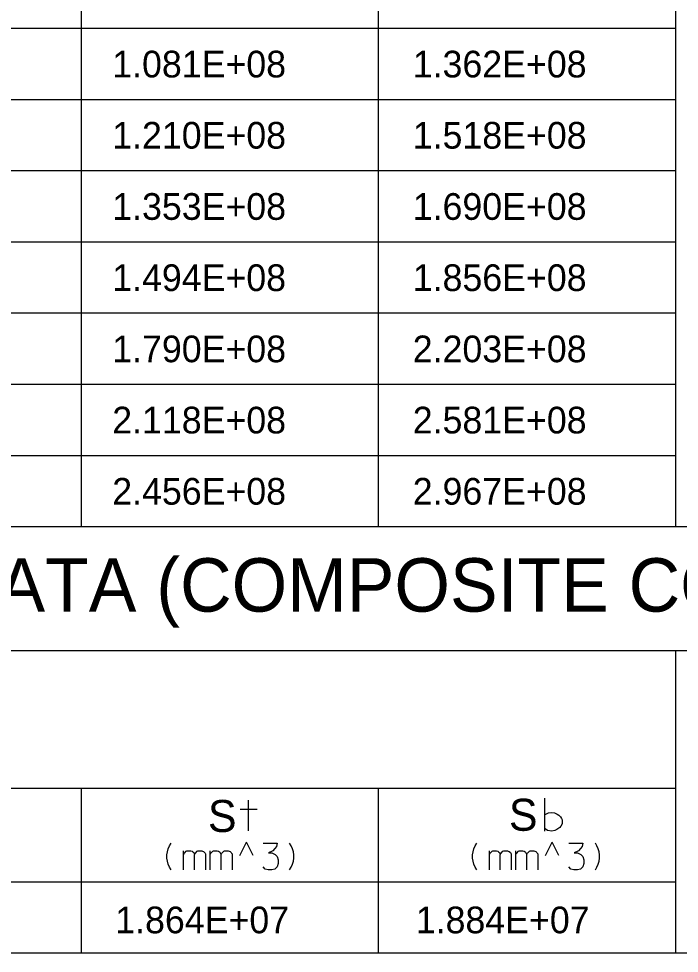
# Model space of a CAD drawing. Extents: x 635698 to 639877, y 296617 to 300175.
# Drawn here: x 636744.7 to 636818.9, y 299839.7 to 299944.7 of the extents above; entities that cross this region are included whole.
import ezdxf

# ---------------------------------------------------------------- set-up
doc = ezdxf.new("R2010")
doc.units = 0
doc.layers.add('2', color=7, linetype='Continuous')

msp = doc.modelspace()

# ---------------------------------------------------------------- linework, layer by layer
at = {"layer": '2'}
for p, q in [((636818.44, 300025.57), (636818.44, 299887.57)), ((636751.69, 300010.07), (636751.69, 299887.57)), ((636785.06, 300010.07), (636785.06, 299887.57)), ((636818.44, 299943.57), (636635.94, 299943.57)), ((636818.44, 299935.57), (636635.94, 299935.57)), ((636818.44, 299927.57), (636635.94, 299927.57)), ((636818.44, 299919.57), (636635.94, 299919.57)), ((636818.44, 299911.57), (636635.94, 299911.57)), ((636818.44, 299903.57), (636635.94, 299903.57)), ((636818.44, 299895.57), (636635.94, 299895.57)), ((637001.69, 299887.57), (636635.94, 299887.57)), ((637001.69, 299873.66), (636618.31, 299873.66)), ((636818.44, 299873.66), (636818.44, 299839.66)), ((636818.44, 299858.16), (636635.94, 299858.16)), ((636751.69, 299858.16), (636751.69, 299839.66)), ((636785.06, 299858.16), (636785.06, 299839.66)), ((636769.53, 299850.65), (636770.28, 299852.15)), ((636771.03, 299850.65), (636770.28, 299852.15)), ((636803.86, 299850.65), (636804.61, 299852.15)), ((636805.36, 299850.65), (636804.61, 299852.15)), ((636818.44, 299847.66), (636635.94, 299847.66)), ((637001.69, 299839.66), (636618.31, 299839.66))]:
    msp.add_line(p, q, dxfattribs=at)
for points in [[(636770.51, 299853.41), (636770.51, 299856.86)], [(636803.78, 299853.4), (636803.78, 299857.1)], [(636771.47, 299855.82), (636769.57, 299855.82)], [(636803.81, 299855.24), (636804.18, 299855.44), (636804.55, 299855.49), (636804.87, 299855.44), (636805.17, 299855.31), (636805.35, 299855.19), (636805.53, 299854.98), (636805.63, 299854.8), (636805.72, 299854.64), (636805.72, 299854.2), (636805.58, 299853.95), (636805.46, 299853.81), (636805.12, 299853.56), (636804.89, 299853.45), (636804.55, 299853.4), (636804.09, 299853.45), (636803.81, 299853.63)], [(636761.8, 299849.04), (636761.61, 299849.34), (636761.47, 299849.67), (636761.38, 299850), (636761.33, 299850.36), (636761.33, 299850.71), (636761.38, 299851.07), (636761.47, 299851.4), (636761.61, 299851.73), (636761.8, 299852.04)], [(636772.14, 299852.04), (636773.72, 299852.04), (636773.62, 299851.68), (636773.46, 299851.42), (636773.22, 299851.19), (636772.75, 299850.95), (636773.1, 299850.95), (636773.48, 299850.78), (636773.72, 299850.55), (636773.84, 299850.17), (636773.84, 299849.77), (636773.72, 299849.37), (636773.46, 299849.13), (636773.1, 299849.04), (636772.7, 299849.04), (636772.35, 299849.13), (636772.14, 299849.39)], [(636775.11, 299849.04), (636775.3, 299849.34), (636775.44, 299849.67), (636775.54, 299850), (636775.58, 299850.36), (636775.58, 299850.71), (636775.54, 299851.07), (636775.44, 299851.4), (636775.3, 299851.73), (636775.11, 299852.04)], [(636796.14, 299849.04), (636795.95, 299849.34), (636795.81, 299849.67), (636795.71, 299850), (636795.66, 299850.36), (636795.66, 299850.71), (636795.71, 299851.07), (636795.81, 299851.4), (636795.95, 299851.73), (636796.14, 299852.04)], [(636806.47, 299852.04), (636808.05, 299852.04), (636807.96, 299851.68), (636807.79, 299851.42), (636807.56, 299851.19), (636807.08, 299850.95), (636807.44, 299850.95), (636807.82, 299850.78), (636808.05, 299850.55), (636808.17, 299850.17), (636808.17, 299849.77), (636808.05, 299849.37), (636807.79, 299849.13), (636807.44, 299849.04), (636807.04, 299849.04), (636806.68, 299849.13), (636806.47, 299849.39)], [(636809.45, 299849.04), (636809.63, 299849.34), (636809.78, 299849.67), (636809.87, 299850), (636809.92, 299850.36), (636809.92, 299850.71), (636809.87, 299851.07), (636809.78, 299851.4), (636809.63, 299851.73), (636809.45, 299852.04)], [(636763.21, 299850.78), (636763.25, 299850.83), (636763.3, 299850.93), (636763.51, 299851.14), (636763.58, 299851.16), (636763.68, 299851.19), (636764.01, 299851.19), (636764.15, 299851.14), (636764.25, 299851.07), (636764.34, 299850.97), (636764.41, 299850.81), (636764.43, 299850.76), (636764.48, 299850.83), (636764.53, 299850.93), (636764.74, 299851.14), (636764.81, 299851.16), (636764.88, 299851.19), (636765.24, 299851.19), (636765.33, 299851.14), (636765.45, 299851.09), (636765.57, 299851), (636765.62, 299850.93), (636765.66, 299850.83), (636765.66, 299849.04)], [(636763.21, 299849.04), (636763.21, 299851.16)], [(636766.18, 299850.78), (636766.23, 299850.83), (636766.28, 299850.93), (636766.49, 299851.14), (636766.56, 299851.16), (636766.66, 299851.19), (636766.99, 299851.19), (636767.13, 299851.14), (636767.22, 299851.07), (636767.32, 299850.97), (636767.39, 299850.81), (636767.41, 299850.76), (636767.46, 299850.83), (636767.51, 299850.93), (636767.72, 299851.14), (636767.79, 299851.16), (636767.86, 299851.19), (636768.21, 299851.19), (636768.31, 299851.14), (636768.43, 299851.09), (636768.54, 299851), (636768.59, 299850.93), (636768.64, 299850.83), (636768.64, 299849.04)], [(636766.18, 299849.04), (636766.18, 299851.16)], [(636797.54, 299850.78), (636797.59, 299850.83), (636797.63, 299850.93), (636797.85, 299851.14), (636797.92, 299851.16), (636798.01, 299851.19), (636798.34, 299851.19), (636798.48, 299851.14), (636798.58, 299851.07), (636798.67, 299850.97), (636798.74, 299850.81), (636798.77, 299850.76), (636798.81, 299850.83), (636798.86, 299850.93), (636799.07, 299851.14), (636799.15, 299851.16), (636799.22, 299851.19), (636799.57, 299851.19), (636799.67, 299851.14), (636799.78, 299851.09), (636799.9, 299851), (636799.95, 299850.93), (636800, 299850.83), (636800, 299849.04)], [(636797.54, 299849.04), (636797.54, 299851.16)], [(636800.52, 299850.78), (636800.56, 299850.83), (636800.61, 299850.93), (636800.82, 299851.14), (636800.89, 299851.16), (636800.99, 299851.19), (636801.32, 299851.19), (636801.46, 299851.14), (636801.56, 299851.07), (636801.65, 299850.97), (636801.72, 299850.81), (636801.74, 299850.76), (636801.79, 299850.83), (636801.84, 299850.93), (636802.05, 299851.14), (636802.12, 299851.16), (636802.19, 299851.19), (636802.55, 299851.19), (636802.64, 299851.14), (636802.76, 299851.09), (636802.88, 299851), (636802.93, 299850.93), (636802.97, 299850.83), (636802.97, 299849.04)], [(636800.52, 299849.04), (636800.52, 299851.16)], [(636764.43, 299849.04), (636764.43, 299850.78)], [(636767.41, 299849.04), (636767.41, 299850.78)], [(636798.77, 299849.04), (636798.77, 299850.78)], [(636801.74, 299849.04), (636801.74, 299850.78)]]:
    msp.add_lwpolyline(points, dxfattribs=at)

# ---------------------------------------------------------------- texts
for s, height, p in [('1.081E+08', 3, (636755.19, 299938.07)), ('1.362E+08', 3, (636788.94, 299938.07)), ('1.210E+08', 3, (636755.19, 299930.07)), ('1.518E+08', 3, (636788.94, 299930.07)), ('1.353E+08', 3, (636755.19, 299922.07)), ('1.690E+08', 3, (636788.94, 299922.07)), ('1.494E+08', 3, (636755.19, 299914.07)), ('1.856E+08', 3, (636788.94, 299914.07)), ('1.790E+08', 3, (636755.19, 299906.07)), ('2.203E+08', 3, (636788.94, 299906.07)), ('2.118E+08', 3, (636755.19, 299898.07)), ('2.581E+08', 3, (636788.94, 299898.07)), ('2.456E+08', 3, (636755.19, 299890.07)), ('2.967E+08', 3, (636788.94, 299890.07)), ('PLANK BEAM DATA (COMPOSITE CONSTRUCTION)', 6, (636683, 299878.05)), ('S', 3.6, (636765.94, 299853.29)), ('S', 3.6, (636799.74, 299853.43)), ('1.864E+07', 3, (636755.53, 299841.91)), ('1.884E+07', 3, (636789.28, 299841.91))]:
    msp.add_text(s, height=height, dxfattribs=at).set_placement(p)

doc.saveas('drawing.dxf')
